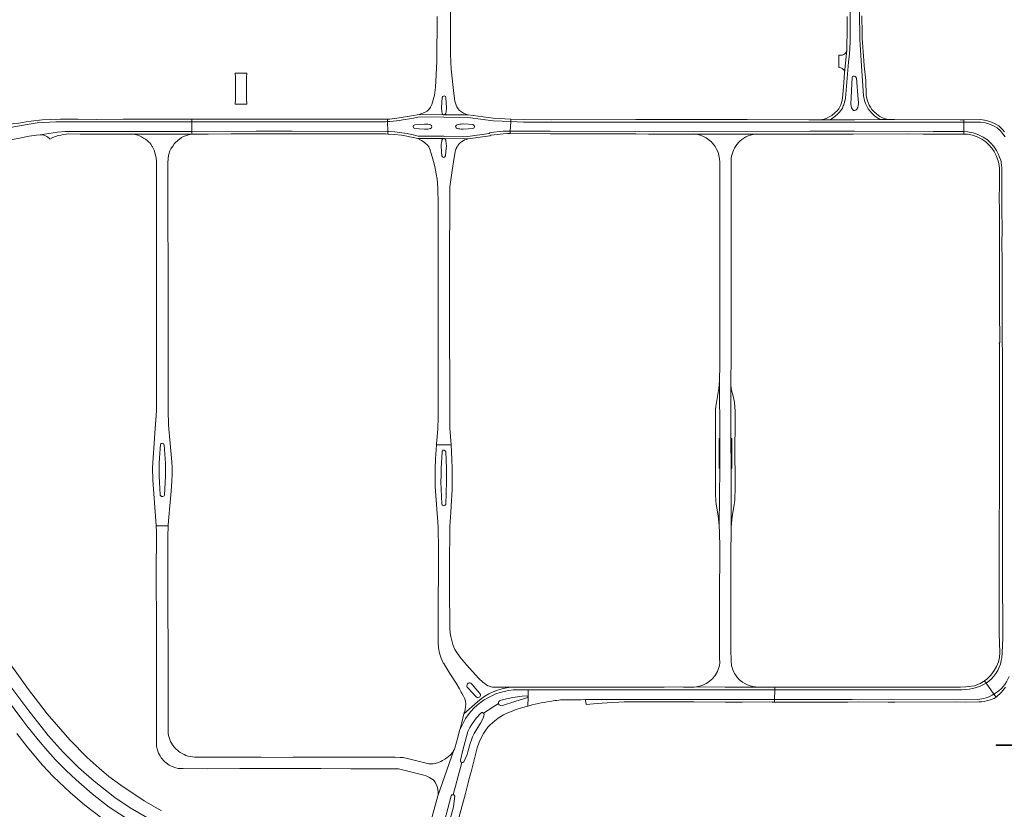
# Model space of a CAD drawing. Extents: x 148869 to 161638, y 453607 to 469810.
# Tile 587 of 656: x 156834 to 157381, y 465010 to 465449. Entities that reach past the tile are written whole.
import ezdxf

# ---------------------------------------------------------------- set-up
doc = ezdxf.new("R2010")
doc.units = 0
for name, color, linetype, lineweight in [('B-RO-VH-VERHARDING_ASFALT-GV', 251, 'CONTINUOUS', 18), ('B-RO-VH-VERHARDING_GESLOTEN-GV', 251, 'CONTINUOUS', 18), ('B-RO-VH-VERHARDING_STRAATBAKSTEEN-GV', 251, 'CONTINUOUS', 18)]:
    doc.layers.add(name, color=color, linetype=linetype, lineweight=lineweight)

msp = doc.modelspace()

# ---------------------------------------------------------------- linework, layer by layer
at = {"layer": 'B-RO-VH-VERHARDING_ASFALT-GV', "flags": 128}
for points in [[(157312.42, 465393.87), (157311.49, 465394.4), (157309.34, 465395.84), (157307.73, 465397.38), (157306.61, 465398.66), (157305.78, 465399.93), (157305.01, 465401.27), (157304.31, 465402.75), (157303.71, 465404.49), (157303.13, 465407.14), (157301.86, 465426.64), (157301.03, 465438.52), (157300.82, 465454.06), (157300.76, 465467.62), (157300.76, 465474.85), (157300.58, 465494.11), (157300.55, 465512.35), (157300.53, 465521.31), (157300.6, 465547.09)], [(157293.98, 465451.28), (157293.98, 465445.11), (157293.85, 465432.4), (157292.64, 465419.82), (157292.14, 465414.41), (157291.57, 465407.63), (157291.33, 465404.51), (157290.52, 465402.04), (157290.06, 465401), (157289.33, 465399.85), (157288.45, 465398.78), (157287.45, 465397.74), (157285.45, 465396.14), (157284.03, 465395.34), (157282.4, 465394.53), (157281.18, 465394.08), (157280.1, 465393.85), (157278.92, 465393.75), (157284.26, 465393.77), (157284.73, 465394.01), (157286.29, 465394.89), (157288.46, 465396.63), (157289.57, 465397.78), (157290.55, 465398.97), (157291.39, 465400.29), (157291.91, 465401.49), (157292.14, 465402.14), (157292.78, 465404.1), (157293.2, 465405.83), (157294.83, 465425.84), (157295.43, 465430.39), (157295.74, 465436.85), (157295.89, 465472.79)], [(157295.89, 465472.79), (157295.74, 465436.85), (157295.43, 465430.39), (157294.83, 465425.84), (157293.2, 465405.83), (157292.78, 465404.1), (157292.14, 465402.14), (157291.91, 465401.49), (157291.39, 465400.29), (157290.55, 465398.97), (157289.57, 465397.78), (157288.46, 465396.63), (157286.29, 465394.89), (157284.73, 465394.01), (157284.26, 465393.77), (157298.08, 465393.82), (157312.42, 465393.87)], [(157070.14, 465396.58), (157083.41, 465396.45), (157082.1, 465396.8), (157080.7, 465397.52), (157078.64, 465398.92), (157077.8, 465399.92), (157077.15, 465400.93), (157076.73, 465401.95), (157076.05, 465404.16), (157075.45, 465408.44), (157073.93, 465421.97), (157073.61, 465430.12), (157073.54, 465456.51)], [(157066.19, 465451.14), (157065.98, 465426.4), (157065.62, 465418.84), (157065.15, 465411.97), (157064.58, 465407.48), (157063.97, 465404.89), (157063.6, 465403.54), (157063.19, 465402.31), (157062.38, 465400.75), (157061.44, 465399.52), (157060.5, 465398.64), (157059.13, 465397.81), (157057.71, 465397.21), (157056.11, 465396.72), (157069.71, 465396.59)], [(157300.82, 465454.06), (157301.03, 465438.52), (157301.86, 465426.64), (157303.13, 465407.14), (157303.71, 465404.49), (157304.31, 465402.75), (157305.01, 465401.27), (157305.78, 465399.93), (157306.61, 465398.66), (157307.73, 465397.38), (157309.34, 465395.84), (157311.49, 465394.4), (157312.42, 465393.87), (157316.95, 465393.89), (157315.28, 465394.29), (157313.75, 465394.85), (157312.28, 465395.67), (157310.28, 465397.02), (157308.81, 465398.41), (157307.81, 465399.57), (157307.06, 465400.71), (157306.34, 465401.97), (157305.7, 465403.32), (157305.16, 465404.89), (157304.62, 465407.35), (157304.38, 465415.64), (157303.57, 465423.77), (157303.36, 465426.74), (157302.39, 465439.05), (157302.36, 465441.56), (157302.26, 465451.52)], [(157068.56, 465400.55), (157068.98, 465406.1)], [(157070.99, 465406.03), (157071.36, 465400.49)], [(157069.71, 465396.59), (157056.11, 465396.72), (157051.83, 465395.92), (157045.05, 465394.84), (157039.78, 465394.18), (157038.49, 465394.13), (157038.55, 465392.73), (157039.89, 465392.78), (157043.52, 465393.26), (157045.22, 465393.45), (157047.12, 465393.73), (157052.08, 465394.54), (157056.36, 465395.34), (157069.91, 465395.2), (157083.23, 465395.06), (157097.23, 465393.25), (157107.01, 465392.77), (157107.08, 465394.17), (157097.36, 465394.65), (157083.41, 465396.45), (157070.14, 465396.58)], [(156866.32, 465394.11), (156865.67, 465394.08), (156864.91, 465394.12), (156856.84, 465394.1), (156851.16, 465393.94), (156846.6, 465393.66), (156840.53, 465393.03), (156837.61, 465392.59), (156833.64, 465391.91), (156830.89, 465391.62), (156825.98, 465390.48), (156802.58, 465385.97), (156800.84, 465385.63), (156800.48, 465384.73), (156799.71, 465383.32), (156798.88, 465382.14), (156797.58, 465380.52), (156796.27, 465379.35), (156795.02, 465378.57), (156797.2, 465379.6), (156797.98, 465379.96), (156798.77, 465380.32), (156799.55, 465380.67)], [(156812.95, 465385.59), (156822.02, 465388.06), (156831.72, 465390.11), (156843.74, 465392.02), (156854.12, 465392.71), (156929.77, 465392.67), (156929.77, 465394.05), (156913.67, 465394.07), (156891.53, 465394.1), (156876.69, 465393.98), (156866.32, 465394.11)], [(156825.4, 465381.78), (156831.08, 465383.02), (156833.01, 465383.42), (156839.26, 465384.59), (156843.36, 465385.16), (156845.39, 465385.46), (156850.3, 465386.19), (156855.17, 465386.84), (156859.36, 465387.18), (156861.65, 465387.27), (156865.79, 465387.3), (156929.76, 465387.31), (156929.77, 465392.67), (156854.12, 465392.71), (156843.74, 465392.02), (156831.72, 465390.11), (156822.02, 465388.06), (156812.95, 465385.59)], [(157053.75, 465390.95), (157056.21, 465391.13), (157059.16, 465391.35), (157059.31, 465391.36)], [(157080.32, 465391.43), (157080.57, 465391.44), (157083.61, 465391.25), (157086.05, 465391.06)], [(157381.55, 465387.07), (157380.25, 465388.62), (157378.27, 465390.33), (157375.95, 465391.74), (157373.31, 465392.79), (157371.26, 465393.39), (157368.34, 465393.84), (157358.9, 465393.78), (157358.9, 465392.39), (157368.24, 465392.44), (157370.96, 465392.02), (157372.86, 465391.46), (157375.33, 465390.48), (157377.44, 465389.2), (157379.26, 465387.63), (157380.45, 465386.2), (157381.9, 465384.3)], [(157381.9, 465384.3), (157380.45, 465386.2), (157379.26, 465387.63), (157377.44, 465389.2), (157375.33, 465390.48), (157372.86, 465391.46), (157370.96, 465392.02), (157368.24, 465392.44), (157358.9, 465392.39), (157358.93, 465387.23), (157361.17, 465387.09), (157364.03, 465386.51), (157366.77, 465385.6), (157369.69, 465384.14), (157372.06, 465382.53), (157373.87, 465380.78), (157375.52, 465378.9), (157376.99, 465376.74), (157378.17, 465374.48), (157378.81, 465372.9), (157379.37, 465371.28), (157379.56, 465370.37), (157379.56, 465370.09), (157380.04, 465367.01), (157380.07, 465355.43), (157380.02, 465351.97), (157380.03, 465341.94), (157380.14, 465334.58), (157380.04, 465322.97), (157380.17, 465317.64), (157380.17, 465309.11), (157380.33, 465225.46), (157380.36, 465213.7), (157380.31, 465203.76), (157380.3, 465143.6), (157380.49, 465105.53), (157380.28, 465097.31), (157380.02, 465094.54), (157379.74, 465092.9)], [(157069.95, 465383.3), (157083.36, 465383.13), (157095.45, 465384.88), (157095.95, 465385.18), (157097.74, 465385.47), (157102.92, 465385.98), (157105.32, 465386.06), (157106.68, 465386.06), (157106.75, 465387.46), (157105.3, 465387.46), (157102.81, 465387.38), (157100.85, 465387.16), (157097.55, 465386.86), (157095.45, 465386.52), (157094.97, 465386.22), (157083.16, 465384.52), (157069.89, 465384.62), (157055.62, 465384.74), (157053.59, 465385.21), (157049.53, 465386.06), (157046.51, 465386.52), (157042.62, 465387.01), (157039.1, 465387.21), (157038.76, 465387.21), (157038.81, 465385.76), (157039.03, 465385.81), (157042.49, 465385.62), (157046.32, 465385.13), (157049.28, 465384.68), (157055.31, 465383.38), (157069.72, 465383.3)], [(157059.3, 465388.51), (157059.01, 465388.53), (157056.08, 465388.75), (157053.73, 465388.92)], [(157085.94, 465388.94), (157083.55, 465388.74), (157080.51, 465388.45), (157080.24, 465388.48)], [(157242.91, 465385.79), (157209.14, 465385.83), (157210.2, 465385.7), (157211.71, 465385.4), (157213.83, 465384.65), (157215.71, 465383.65), (157217.19, 465382.64), (157218.57, 465381.44), (157218.9, 465381.05), (157220.24, 465379.51), (157220.58, 465378.95), (157221.3, 465377.78), (157222.27, 465375.74), (157222.8, 465373.92), (157223.06, 465371.96), (157223.18, 465370.16), (157223.27, 465323.52), (157223.24, 465274.77), (157223.23, 465257.18), (157223.04, 465248.78), (157223.04, 465248.76), (157223.3, 465216.44), (157223.31, 465199.88), (157222.96, 465167.99), (157222.96, 465167.98), (157223.06, 465164.41), (157223.15, 465161.08), (157223.21, 465158.96), (157223.11, 465123.64), (157223.11, 465114.69), (157223.11, 465109.7), (157223.11, 465104.29), (157223.11, 465100.22), (157223.11, 465099.74), (157223.17, 465094.52), (157223.2, 465091.66), (157223.02, 465090.28), (157222.76, 465089.07), (157221.93, 465086.8), (157220.79, 465084.92), (157220.78, 465084.91), (157220.36, 465084.22), (157219.4, 465083.12), (157219.32, 465083.04), (157218.53, 465082.3), (157216.56, 465080.74), (157215.61, 465080.1), (157213.84, 465079.25), (157212.67, 465078.87), (157210.31, 465078.28)], [(157379.74, 465092.9), (157380.02, 465094.54), (157380.28, 465097.31), (157380.49, 465105.53), (157380.3, 465143.6), (157380.31, 465203.76), (157380.36, 465213.7), (157380.33, 465225.46), (157380.17, 465309.11), (157380.17, 465317.64), (157380.04, 465322.97), (157380.14, 465334.58), (157380.03, 465341.94), (157380.02, 465351.97), (157380.07, 465355.43), (157380.04, 465367.01), (157379.56, 465370.09), (157379.56, 465370.37), (157379.37, 465371.28), (157378.81, 465372.9), (157378.17, 465374.48), (157376.99, 465376.74), (157375.52, 465378.9), (157373.87, 465380.78), (157372.06, 465382.53), (157369.69, 465384.14), (157366.77, 465385.6), (157364.03, 465386.51), (157361.17, 465387.09), (157358.93, 465387.23), (157358.94, 465385.84)], [(157358.94, 465385.84), (157360.98, 465385.71), (157363.67, 465385.15), (157366.24, 465384.3), (157368.98, 465382.93), (157371.17, 465381.44), (157372.86, 465379.8), (157374.41, 465378.04), (157375.78, 465376.03), (157376.9, 465373.89), (157377.5, 465372.41), (157378.01, 465370.91), (157378.19, 465370.09), (157378.34, 465369.36), (157378.64, 465366.92), (157378.65, 465361.97), (157378.67, 465355.43), (157378.62, 465351.97), (157378.63, 465341.93), (157378.73, 465334.57), (157378.65, 465323.32), (157378.66, 465323.21), (157378.66, 465322.96), (157378.67, 465318.74), (157378.77, 465317.63), (157378.77, 465312.87), (157378.77, 465309.1), (157378.78, 465307.7), (157378.65, 465307.7), (157378.65, 465307.65), (157378.64, 465288.34), (157378.81, 465288.34), (157378.85, 465269.77), (157378.55, 465269.78)], [(157069.72, 465383.3), (157055.31, 465383.38), (157056.1, 465383.05), (157057.5, 465382.23), (157058.94, 465381.28), (157060.92, 465379.47), (157061.47, 465378.72), (157062.26, 465376.89), (157062.44, 465376.28), (157062.7, 465375.6), (157063.33, 465373.15), (157064.06, 465370.58), (157064.78, 465367.72), (157065.63, 465363.74), (157066.11, 465360.71), (157066.35, 465358.78), (157066.59, 465355.21), (157066.61, 465347.45), (157066.73, 465335.56), (157066.76, 465331.96), (157066.76, 465320.04), (157066.75, 465311.33), (157066.77, 465279.63), (157066.77, 465264.38), (157066.76, 465240.81), (157066.76, 465233.09), (157066.75, 465227.66), (157066.49, 465222.47), (157066.51, 465221.66), (157065.82, 465213.49), (157065.78, 465212.9), (157073.86, 465212.97), (157073.1, 465222.22), (157073.15, 465229.49), (157073.1, 465240.88), (157072.94, 465280.05), (157072.94, 465287.29), (157072.95, 465294.76), (157072.95, 465317.8), (157073.21, 465347.18), (157073.12, 465347.32), (157073.2, 465349.12), (157073.23, 465356.38), (157074.08, 465362.95), (157075.22, 465370.63), (157076.21, 465375.94), (157076.36, 465376.69), (157076.72, 465377.71), (157077.21, 465378.77), (157077.66, 465379.52), (157078.3, 465380.33), (157079.12, 465381.19), (157080.59, 465382.13), (157081.42, 465382.54), (157082.27, 465382.83), (157083.36, 465383.13), (157069.95, 465383.3)], [(157068.33, 465379.22), (157068.36, 465379.49)], [(157068.74, 465373.8), (157068.54, 465376.18), (157068.33, 465379.22)], [(157071.3, 465379.46), (157071.31, 465379.2), (157071.03, 465376.15), (157070.84, 465373.76)], [(157229.59, 465091.92), (157229.42, 465100.1), (157229.44, 465157), (157229.5, 465160.85), (157229.5, 465161.07), (157229.6, 465167.17), (157229.48, 465199.87), (157229.47, 465216.44), (157229.45, 465246.28), (157229.5, 465262.96), (157229.51, 465274.78), (157229.53, 465316.77), (157229.57, 465318.78), (157229.54, 465328.84), (157229.48, 465349.16), (157229.55, 465358.81), (157229.54, 465369.87)], [(157378.64, 465269.31), (157378.64, 465229.85), (157378.65, 465225.45), (157378.66, 465221.48), (157378.63, 465212.75), (157378.65, 465197.95), (157378.62, 465156.43), (157378.61, 465142.01), (157378.62, 465119.5), (157378.61, 465108.1), (157378.88, 465097.4), (157378.63, 465094.74), (157378.16, 465092.29), (157377.02, 465089.61), (157375.83, 465087.47), (157373.99, 465084.86), (157371.61, 465082.54), (157370.37, 465081.64), (157371.33, 465080.29)], [(157091.58, 465080.88), (157089.31, 465083.04), (157082.42, 465090.55), (157078.7, 465095.03), (157077.04, 465097.4), (157076.02, 465099.19), (157075.45, 465100.43), (157074.92, 465101.82), (157073.65, 465106.34), (157073.36, 465108.2), (157073.13, 465110.97), (157073.12, 465112.24), (157073.13, 465113.43), (157073.22, 465113.81), (157073.07, 465130.76), (157073.01, 465145.71), (157073.21, 465167.22), (157073.12, 465167.47), (157073.82, 465175.24), (157073.94, 465178.78), (157074.47, 465188.14), (157074.46, 465189.51), (157074.46, 465189.56), (157074.46, 465197.77), (157074.45, 465197.9), (157074.41, 465199.78), (157074.29, 465205.06), (157073.87, 465212.88), (157073.86, 465212.97), (157065.78, 465212.9), (157065.24, 465205.07), (157065.09, 465199.81), (157065.03, 465197.73), (157065.07, 465190.01), (157065.26, 465187.13), (157066.11, 465174.66), (157066.42, 465170.12), (157066.42, 465170.1), (157066.63, 465166.95), (157066.78, 465163.95), (157066.79, 465157.73), (157066.79, 465137.78), (157066.74, 465130.68), (157066.67, 465120.28), (157066.64, 465116.66), (157066.66, 465110.39), (157066.7, 465105.95), (157066.72, 465102.75), (157066.86, 465099.96), (157067.44, 465097.12), (157068.3, 465094.32), (157069.44, 465091.73), (157069.76, 465091.23), (157073.26, 465085.74), (157076.75, 465080.41), (157078.62, 465077.2), (157079.55, 465075.39), (157079.88, 465074.89), (157080.77, 465073.23), (157081.37, 465071.94), (157081.74, 465071.02), (157081.93, 465070.17), (157082.04, 465069.02), (157081.98, 465066.9), (157081.47, 465064.75), (157081.23, 465063.95), (157080.93, 465063.38), (157088.57, 465069.94)], [(156912.87, 465009.42), (156903.36, 465014.91), (156890.22, 465023.65), (156883.71, 465028.53), (156878.23, 465033.15), (156871.54, 465039.07), (156862.01, 465048.77), (156849.44, 465063.3), (156846.36, 465067.29), (156839.04, 465076.78), (156822.47, 465099.63)], [(156827, 465081.29), (156839.09, 465064.99), (156840.64, 465063.05), (156849.96, 465051.31), (156858.29, 465041.9), (156866.83, 465033.47), (156875.44, 465025.89), (156886.93, 465016.86), (156895.56, 465011.02), (156908.59, 465003.37)], [(157107.35, 465078.12), (157098.42, 465078.12), (157096.96, 465078.24), (157096.04, 465078.39), (157095.18, 465078.64), (157094.38, 465078.95), (157093.57, 465079.41), (157091.58, 465080.88)], [(157226.31, 465078.18), (157210.31, 465078.28), (157208.93, 465078.22), (157203.01, 465078.14), (157201.92, 465078.26), (157192.34, 465078.1), (157178.57, 465078.09), (157167.58, 465078.09), (157139.13, 465078.12), (157126.36, 465078.12), (157117.9, 465078.12), (157116.67, 465078.12), (157107.35, 465078.12)], [(157108.43, 465076.6), (157116.67, 465076.75), (157226.3, 465076.71), (157253.75, 465076.71), (157253.75, 465078.1), (157253.13, 465078.15), (157246.68, 465078.13), (157244.77, 465078.12), (157226.31, 465078.18)], [(157210.31, 465078.28), (157226.31, 465078.18), (157244.77, 465078.12)], [(157371.33, 465080.29), (157370.37, 465081.64), (157369.79, 465081.22), (157367.96, 465080.18), (157364.81, 465078.91), (157360.06, 465078.32), (157357.08, 465078.22), (157355.14, 465078.2), (157320.16, 465078.19), (157319.72, 465078.18), (157313.72, 465078.17), (157313.28, 465078.17), (157298.17, 465078.08), (157263.81, 465078.07), (157253.75, 465078.1)], [(157253.75, 465078.1), (157253.75, 465076.71), (157299.55, 465076.75), (157347.95, 465076.75), (157355.83, 465076.74)], [(157375.64, 465074.22), (157371.33, 465080.29)], [(157371.33, 465080.29), (157375.64, 465074.22)], [(157375.64, 465074.22), (157376.83, 465072.55), (157379.82, 465075.39), (157381.99, 465078.09)], [(156895.29, 465003.9), (156883.89, 465011.47), (156874.36, 465018.87), (156865.48, 465026.52), (156859.95, 465031.82), (156854.26, 465037.59), (156849.75, 465042.63), (156844.42, 465048.92), (156838.05, 465056.71), (156835.92, 465059.55), (156826.12, 465072.59)], [(157076.75, 465000), (157081.9, 465018.94), (157083.41, 465024.93), (157084, 465027.3), (157085.01, 465031.06), (157088.38, 465044.38), (157089.42, 465047.59), (157090.7, 465050.36), (157091.81, 465052.33), (157092.99, 465054.03), (157094.34, 465055.82), (157095.67, 465057.22), (157098.17, 465059.51), (157100.1, 465060.92), (157103.01, 465062.71), (157104.55, 465063.49), (157106.92, 465064.48), (157109.57, 465065.48), (157113.07, 465066.66), (157116.59, 465067.67), (157116.67, 465072.53), (157116.58, 465072.39), (157109.84, 465070.37), (157101.98, 465067.85), (157101.54, 465067.89), (157101.04, 465068.06), (157100.68, 465068.3), (157100.45, 465068.57), (157100.3, 465069.02), (157091.91, 465063.75), (157092.08, 465063.44), (157092.18, 465062.97), (157092.1, 465062.21), (157091.76, 465061.05), (157090.97, 465059.46), (157090.2, 465058.05), (157086.71, 465052.38), (157085.83, 465050.6), (157084.95, 465048.37), (157084.43, 465046.84), (157083.23, 465042.14), (157082.74, 465040.76), (157081.16, 465037.03), (157080.97, 465036.66), (157080.76, 465036.43), (157080.45, 465036.28), (157080.15, 465036.22), (157079.76, 465036.27), (157075.05, 465018.31), (157075.36, 465018.2), (157075.57, 465018.03), (157075.82, 465017.73), (157075.92, 465017.43), (157075.4, 465013.24), (157075.14, 465011.57), (157072.07, 465000)], [(157075.05, 465018.31), (157079.76, 465036.27), (157079.49, 465036.39), (157079.23, 465036.65), (157079.04, 465036.99), (157079.02, 465037.48), (157080.39, 465043.15), (157083.22, 465053.55), (157084.23, 465055.8), (157085.14, 465057.26), (157086.45, 465059.13), (157087.84, 465060.92), (157090.36, 465063.66), (157090.71, 465063.88), (157091.02, 465064), (157091.31, 465064.01), (157091.61, 465063.96), (157091.91, 465063.75), (157100.3, 465069.02), (157100.17, 465069.41), (157100.24, 465069.78), (157100.47, 465070.16), (157100.81, 465070.46), (157101.12, 465070.64), (157103.02, 465071.23), (157105.66, 465071.92), (157108.12, 465072.4), (157110.73, 465072.82), (157113.33, 465073.13), (157115.82, 465073.26), (157116.27, 465073.19), (157116.49, 465073.1), (157116.62, 465072.86), (157116.67, 465072.53), (157116.67, 465076.75), (157108.43, 465076.6)], [(157138.9, 465071.18), (157146.02, 465071.16), (157148.42, 465071.21), (157163.27, 465071.34), (157180, 465071.37), (157226.29, 465071.37), (157253.74, 465071.34), (157253.75, 465076.71), (157226.3, 465076.71), (157116.67, 465076.75), (157116.67, 465072.53), (157116.59, 465067.67), (157117.23, 465067.85)], [(157355.83, 465076.74), (157347.95, 465076.75), (157299.55, 465076.75), (157253.75, 465076.71), (157253.74, 465071.34), (157296.89, 465071.37), (157318.72, 465071.41), (157366.54, 465071.37)], [(157359.58, 465069.89), (157367.17, 465069.98), (157368.65, 465070.03), (157370.12, 465070.19), (157371.58, 465070.46), (157373.01, 465070.84), (157375.28, 465071.63), (157375.76, 465071.92), (157376.83, 465072.55), (157375.64, 465074.22)], [(157088.57, 465069.94), (157080.93, 465063.38), (157079.8, 465058.49), (157079.46, 465057.05), (157078.84, 465054.99), (157078.61, 465054.01)], [(157366.54, 465071.37), (157318.72, 465071.41), (157296.89, 465071.37), (157253.74, 465071.34), (157253.74, 465069.86), (157257.87, 465069.85), (157294.44, 465069.89), (157300.62, 465069.9), (157316.85, 465069.89), (157320.61, 465069.89), (157355.09, 465069.9), (157359.58, 465069.89)], [(156832.49, 465052.44), (156838.28, 465044.99), (156846.83, 465034.8), (156852.73, 465028.45), (156862.17, 465019.53), (156870.28, 465012.52), (156879.62, 465005.41)], [(157078.61, 465054.01), (157077.87, 465050.9), (157075.99, 465044.14), (157075.76, 465043.59), (157075.44, 465043.07), (157066.51, 465017.61), (157061.78, 465000), (157057.37, 464982.8), (157064.42, 464981.2), (157069.28, 465000), (157073.9, 465017.71), (157074.08, 465017.98), (157074.33, 465018.2), (157074.64, 465018.3), (157075.05, 465018.31)]]:
    msp.add_lwpolyline(points, dxfattribs=at)
for points in [[(157296.18, 465401.51), (157296.1, 465402.52), (157296.9, 465417.41), (157297.1, 465417.75), (157297.47, 465417.97), (157298.05, 465418.05), (157298.53, 465417.9), (157298.92, 465417.52), (157299.3, 465416.86), (157300.18, 465405.01), (157300.34, 465403.46), (157300.34, 465402.58), (157300.24, 465401.62), (157299.93, 465400.6), (157299.44, 465399.7), (157298.86, 465399.07), (157298.07, 465398.86), (157297.63, 465398.99), (157296.86, 465399.77), (157296.51, 465400.48)], [(157038.55, 465392.73), (157038.76, 465387.21), (157039.1, 465387.21), (157042.62, 465387.01), (157046.51, 465386.52), (157049.53, 465386.06), (157053.59, 465385.21), (157055.62, 465384.74), (157069.89, 465384.62), (157083.16, 465384.52), (157094.97, 465386.22), (157095.45, 465386.52), (157097.55, 465386.86), (157100.85, 465387.16), (157102.81, 465387.38), (157105.3, 465387.46), (157106.75, 465387.46), (157107.01, 465392.77), (157097.23, 465393.25), (157083.23, 465395.06), (157069.91, 465395.2), (157056.36, 465395.34), (157052.08, 465394.54), (157047.12, 465393.73), (157045.22, 465393.45), (157043.52, 465393.26), (157039.89, 465392.78)], [(157038.55, 465392.73), (157037.4, 465392.69), (156929.77, 465392.67), (156929.76, 465387.31), (156965.56, 465387.38), (156985.55, 465387.4), (157038.76, 465387.21)], [(157037.36, 465394.09), (157025.55, 465394.09), (157000, 465394.09), (156970.16, 465394.07), (156965.36, 465394.06), (156961.76, 465394.07), (156961.32, 465394.07), (156953.13, 465394.02), (156952.91, 465394.02), (156945.52, 465394.03), (156929.77, 465394.05), (156929.77, 465392.67), (157037.4, 465392.69), (157038.55, 465392.73), (157038.49, 465394.13)], [(157176.56, 465387.19), (157186.22, 465387.14), (157208.42, 465387.19), (157273.38, 465387.49), (157298.09, 465387.45), (157341.79, 465387.24), (157358.93, 465387.23), (157358.9, 465392.39), (157356.89, 465392.38), (157320.3, 465392.44), (157316.93, 465392.49), (157298.08, 465392.44), (157271.31, 465392.37), (157238.54, 465392.45), (157176.56, 465392.44), (157129.68, 465392.41), (157114.11, 465392.43), (157107.01, 465392.77), (157106.75, 465387.46), (157128.96, 465387.43)], [(157278.92, 465393.75), (157272.72, 465393.77), (157238.54, 465393.84), (157176.57, 465393.83), (157129.68, 465393.82), (157114.14, 465393.83), (157107.08, 465394.17), (157107.01, 465392.77), (157114.11, 465392.43), (157129.68, 465392.41), (157176.56, 465392.44), (157238.54, 465392.45), (157271.31, 465392.37), (157298.08, 465392.44), (157316.93, 465392.49), (157320.3, 465392.44), (157356.89, 465392.38), (157358.9, 465392.39), (157358.9, 465393.78), (157356.89, 465393.77), (157320.32, 465393.84), (157316.95, 465393.89), (157312.42, 465393.87), (157298.08, 465393.82), (157284.26, 465393.77)], [(156845.39, 465385.46), (156847.56, 465385.13), (156847.99, 465385.02), (156848.41, 465384.88), (156848.82, 465384.71), (156849.21, 465384.5), (156849.59, 465384.26), (156849.94, 465383.99), (156850.27, 465383.69), (156850.57, 465383.36), (156850.85, 465383.02), (156852.57, 465383.9), (156855.56, 465384.94), (156856.86, 465385.26), (156858.2, 465385.53), (156859.85, 465385.82), (156861.35, 465386.01), (156867.76, 465385.84), (156871.15, 465385.83), (156871.57, 465385.8), (156872.13, 465385.7), (156884, 465385.76), (156884.86, 465385.83), (156896.57, 465385.77), (156897.61, 465385.73), (156913.69, 465385.77), (156929.76, 465385.8), (156929.76, 465387.31), (156865.79, 465387.3), (156861.65, 465387.27), (156859.36, 465387.18), (156855.17, 465386.84), (156850.3, 465386.19)], [(156919.12, 465379.09), (156920.02, 465380.32), (156920.59, 465380.99), (156922.02, 465382.26), (156924.11, 465383.84), (156925.12, 465384.38), (156926.17, 465384.85), (156927.27, 465385.24), (156928.58, 465385.61), (156929.76, 465385.8), (156913.69, 465385.77), (156897.61, 465385.73), (156899.71, 465385.18), (156900.74, 465384.75), (156901.79, 465384.24), (156902.94, 465383.58), (156904, 465382.91), (156905.07, 465382.14), (156905.79, 465381.32), (156906.34, 465380.88), (156906.93, 465380.19), (156907.81, 465378.84), (156907.86, 465378.76), (156908.79, 465376.89), (156909.48, 465374.81), (156909.98, 465372.5), (156910.09, 465370.73), (156910.05, 465321.94), (156910.07, 465250), (156910.1, 465243.22), (156910.13, 465234.22), (156910.1, 465231.88), (156909.26, 465219.47), (156907.84, 465200.08), (156908.07, 465193.26), (156909.72, 465170.61), (156909.88, 465167.9), (156916.67, 465167.9), (156916.69, 465168.46), (156916.97, 465172.69), (156917.48, 465179.09), (156918.2, 465187.1), (156918.57, 465192.8), (156918.8, 465196.79), (156918.84, 465198.5), (156918.79, 465200.43), (156918.66, 465203.4), (156916.88, 465223.97), (156916.61, 465232.28), (156916.61, 465243.16), (156916.66, 465265.3), (156916.54, 465273.44), (156916.54, 465291.86), (156916.58, 465303.11), (156916.55, 465321.66), (156916.49, 465329.78), (156916.44, 465342.21), (156916.46, 465369.4), (156916.64, 465372.66), (156916.97, 465374.66), (156917.6, 465376.42), (156918.16, 465377.55), (156919.05, 465378.99)], [(157005.1, 465385.95), (157010.37, 465385.93), (157035.86, 465385.98), (157037.51, 465385.92), (157038.81, 465385.76), (157038.76, 465387.21), (156985.55, 465387.4), (156965.56, 465387.38), (156929.76, 465387.31), (156929.76, 465385.8), (156938.14, 465385.84), (156938.52, 465385.79), (156938.83, 465385.68), (156951.68, 465385.92), (156965.56, 465385.98), (156985.55, 465386), (156994.43, 465385.97)], [(157176.56, 465385.97), (157183.6, 465385.8), (157186.22, 465385.74), (157208.42, 465385.79), (157209.14, 465385.83), (157242.91, 465385.79), (157261.72, 465385.8), (157272.04, 465385.78), (157272.39, 465385.78), (157274.55, 465385.84), (157276.47, 465385.8), (157286.44, 465385.8), (157297.46, 465385.81), (157327.48, 465385.88), (157336.26, 465385.85), (157338.08, 465385.85), (157341.79, 465385.83), (157350.21, 465385.83), (157358.94, 465385.84), (157358.93, 465387.23), (157341.79, 465387.24), (157298.09, 465387.45), (157273.38, 465387.49), (157208.42, 465387.19), (157186.22, 465387.14), (157176.56, 465387.19), (157128.96, 465387.43), (157106.75, 465387.46), (157106.68, 465386.06), (157128.96, 465386.03), (157174.99, 465386)], [(157223.31, 465199.88), (157222.91, 465199.88), (157222.9, 465216.44), (157223.3, 465216.44), (157223.04, 465248.76), (157222.72, 465244.32), (157221.36, 465236.45), (157221.07, 465234.27), (157220.94, 465232.68), (157220.93, 465195.78), (157220.93, 465186.83), (157220.93, 465185.54), (157220.96, 465181.78), (157221.15, 465179.9), (157222.31, 465173.48), (157222.96, 465167.99)], [(157229.47, 465216.44), (157229.87, 465216.44), (157229.88, 465199.87), (157229.48, 465199.87), (157229.6, 465167.17), (157230.17, 465173.13), (157231.02, 465178.42), (157231.21, 465179.79), (157231.52, 465181.97), (157231.72, 465189.74), (157231.69, 465213.39), (157231.72, 465221.49), (157231.75, 465229.89), (157231.76, 465231.7), (157231.47, 465236.47), (157231.09, 465238.39), (157230.41, 465240.75), (157229.98, 465242.59), (157229.63, 465244.33), (157229.45, 465246.28)], [(156911.57, 465198.75), (156911.56, 465198.75), (156911.56, 465199.4), (156911.55, 465202.56), (156911.73, 465205.63), (156912.34, 465213.15), (156912.5, 465213.46), (156912.73, 465213.7), (156913.36, 465213.82), (156913.66, 465213.74), (156913.94, 465213.57), (156914.18, 465213.31), (156914.32, 465212.91), (156915.05, 465202.56), (156915.09, 465199.44), (156915.1, 465198.77), (156915.06, 465195.55), (156914.51, 465184.95), (156914.33, 465184.66), (156914.05, 465184.42), (156913.72, 465184.28), (156913.25, 465184.24), (156912.92, 465184.29), (156912.68, 465184.43), (156912.25, 465184.88), (156912.17, 465185.15), (156911.61, 465195.6)], [(157071.38, 465199.71), (157071.39, 465196.56), (157071.39, 465195.84), (157071.38, 465192.42), (157070.92, 465179.75), (157070.67, 465179.38), (157070.31, 465179.2), (157069.83, 465179.1), (157069.4, 465179.21), (157069.06, 465179.42), (157068.87, 465179.63), (157068.78, 465180.04), (157068.25, 465192.43), (157068.28, 465195.88), (157068.3, 465196.57), (157068.37, 465199.71), (157068.83, 465209.14), (157069, 465209.49), (157069.27, 465209.79), (157069.55, 465209.94), (157070.09, 465209.98), (157070.65, 465209.68), (157070.83, 465209.47), (157070.92, 465209.21)], [(157047.29, 465039.02), (157045.56, 465039.04), (157042.78, 465039.26), (157035.68, 465039.22), (157029.99, 465039.19), (157029.61, 465039.19), (157024.68, 465039.17), (156996.7, 465039.13), (156986.03, 465039.12), (156985.65, 465039.11), (156968.32, 465039.17), (156961.34, 465039.19), (156953.62, 465039.22), (156941.96, 465039.27), (156934.42, 465039.3), (156931.17, 465039.28), (156930.09, 465039.36), (156927.52, 465039.84), (156926.46, 465040.19), (156925.56, 465040.61), (156923.35, 465041.82), (156922.3, 465042.6), (156920.77, 465044.04), (156920.2, 465044.58), (156919.74, 465045.1), (156919.11, 465045.98), (156917.98, 465048.01), (156917.17, 465050.23), (156916.86, 465051.33), (156916.67, 465052.62), (156916.56, 465056.2), (156916.55, 465062.48), (156916.55, 465066.29), (156916.55, 465073.52), (156916.57, 465086.39), (156916.61, 465091.58), (156916.56, 465102.04), (156916.53, 465108.66), (156916.51, 465112.7), (156916.49, 465115.25), (156916.39, 465131.53), (156916.49, 465163.41), (156916.61, 465166.42), (156916.62, 465166.84), (156916.67, 465167.9), (156909.88, 465167.9), (156910.07, 465164.79), (156910.02, 465139.72), (156910.04, 465112.63), (156910.04, 465104.44), (156910.05, 465097.42), (156910.08, 465053.33), (156910.18, 465045.39), (156910.64, 465043.19), (156911.33, 465041.41), (156912.09, 465039.95), (156912.78, 465038.82), (156914.54, 465036.87), (156915.43, 465036.01), (156917.2, 465034.74), (156918.24, 465034.2), (156920.83, 465033.22), (156922.15, 465032.94), (156923.14, 465032.86), (156924.98, 465032.82), (156938.57, 465032.81), (156956.49, 465032.82), (156961.34, 465032.82), (156998.42, 465032.84), (157000, 465032.84), (157001.59, 465032.84), (157018.19, 465032.8), (157043.18, 465032.79), (157044.71, 465032.65), (157046.07, 465032.36), (157057.3, 465029.56), (157057.97, 465029.39), (157058.77, 465029.11), (157059.97, 465028.77), (157061.91, 465027.88), (157063.64, 465026.83), (157064.3, 465026.15), (157064.97, 465025.27), (157065.97, 465023.24), (157066.31, 465022.36), (157066.61, 465019.92), (157066.63, 465018.51), (157066.51, 465017.61), (157075.44, 465043.07), (157074.62, 465041.75), (157074, 465040.97), (157073.29, 465040.28), (157072.38, 465039.55), (157071.5, 465038.75), (157070.46, 465038.16), (157069.17, 465037.33), (157068.17, 465036.84), (157066.8, 465036.3), (157065.07, 465035.76), (157063.93, 465035.53), (157063.03, 465035.43), (157062.27, 465035.46), (157061.5, 465035.57), (157059.25, 465036.02), (157052.61, 465037.75)], [(157083.37, 465077.68), (157082.9, 465078.18), (157082.69, 465078.71), (157082.8, 465079.69), (157082.98, 465080.04), (157083.38, 465080.34), (157083.87, 465080.48), (157084.36, 465080.5), (157084.88, 465080.31), (157085.53, 465079.71), (157087.65, 465077.3), (157089.9, 465074.71), (157090.18, 465074.04), (157090.19, 465073.52), (157090.07, 465073.12), (157089.84, 465072.74), (157089.45, 465072.51), (157088.96, 465072.35), (157088.42, 465072.35), (157087.99, 465072.55), (157085.39, 465075.36)], [(157163.15, 465069.65), (157167.19, 465069.82), (157170.14, 465069.91), (157186.17, 465069.91), (157208.88, 465069.91), (157226.29, 465069.87), (157231.01, 465069.86), (157235.72, 465069.86), (157252.39, 465069.99), (157252.4, 465069.72), (157252.87, 465069.86), (157253.74, 465069.86), (157253.74, 465071.34), (157226.29, 465071.37), (157180, 465071.37), (157163.27, 465071.34), (157148.42, 465071.21), (157148.6, 465071.04), (157148.62, 465070.89), (157148.96, 465068.46), (157152.98, 465068.94), (157155.18, 465069.13)], [(157376.93, 465046.06), (157376.94, 465045.7), (157407.95, 465045.75), (157407.95, 465046.34)]]:
    msp.add_lwpolyline(points, close=True, dxfattribs=at)
at = {"layer": 'B-RO-VH-VERHARDING_ASFALT-GV'}
for points in [[(157068.98, 465406.1, -0.955141), (157070.99, 465406.03)], [(157068.93, 465397.44, -0.053769), (157068.56, 465400.55)], [(157071.36, 465400.49, -0.04451), (157070.95, 465397.37)], [(157069.71, 465396.59, -0.305997), (157068.93, 465397.44)], [(157069.91, 465396.56, -0.050448), (157069.71, 465396.59)], [(157070.14, 465396.58, -0.059551), (157069.91, 465396.56)], [(157070.95, 465397.37, -0.298669), (157070.14, 465396.58)], [(157053.73, 465388.92, -0.957961), (157053.75, 465390.95)], [(157059.31, 465391.36, -0.06511), (157062.45, 465390.93)], [(157062.45, 465390.93, -0.829423), (157062.41, 465388.96)], [(157077.25, 465388.92, -0.826894), (157077.31, 465391)], [(157077.31, 465391, -0.026583), (157080.32, 465391.43)], [(157086.05, 465391.06, -0.87595), (157085.94, 465388.94)], [(157062.41, 465388.96, -0.064862), (157059.3, 465388.51)], [(157080.24, 465388.48, -0.043576), (157077.25, 465388.92)], [(157233.46, 465380.91, -0.184511), (157242.91, 465385.79)], [(157068.36, 465379.49, -0.031923), (157068.82, 465382.5)], [(157068.82, 465382.5, -0.309295), (157069.72, 465383.3)], [(157069.72, 465383.3, -0.053259), (157069.95, 465383.3)], [(157069.95, 465383.3, -0.326912), (157070.89, 465382.47)], [(157070.89, 465382.47, -0.025852), (157071.3, 465379.46)], [(157229.54, 465369.87, -0.155168), (157232.02, 465378.99)], [(157232.02, 465378.99, -0.038353), (157233.46, 465380.91)], [(157070.84, 465373.76, -0.897953), (157068.74, 465373.8)], [(157378.55, 465269.78, -0.028025), (157378.64, 465269.31)], [(157231.92, 465084.95, -0.128671), (157229.59, 465091.92)], [(157379.74, 465092.9, -0.185931), (157371.33, 465080.29)], [(157371.33, 465080.29, 0.185931), (157379.74, 465092.9)], [(157233.44, 465083.02, -0.042041), (157231.92, 465084.95)], [(157244.77, 465078.12, -0.191259), (157233.44, 465083.02)], [(157375.64, 465074.22, 0.161351), (157384.14, 465084.01)], [(157384.14, 465084.01, -0.161351), (157375.64, 465074.22)], [(157107.35, 465078.12, 0.165769), (157088.57, 465069.94)], [(157088.57, 465069.94, -0.165769), (157107.35, 465078.12)], [(157371.33, 465080.29, -0.143714), (157355.83, 465076.74)], [(157355.83, 465076.74, 0.143714), (157371.33, 465080.29)], [(157078.61, 465054.01, -0.289789), (157108.43, 465076.6)], [(157108.43, 465076.6, 0.289789), (157078.61, 465054.01)], [(157366.54, 465071.37, 0.11728), (157375.64, 465074.22)], [(157375.64, 465074.22, -0.11728), (157366.54, 465071.37)], [(157117.23, 465067.85, -0.030188), (157130.58, 465070.51)], [(157130.58, 465070.51, -0.039892), (157138.9, 465071.18)]]:
    msp.add_lwpolyline(points, format="xyb", dxfattribs=at)
at = {"layer": 'B-RO-VH-VERHARDING_GESLOTEN-GV', "flags": 128}
msp.add_lwpolyline([(156954.03, 465416.01), (156954.08, 465406.22), (156954.08, 465405.25), (156953.81, 465402.54), (156953.95, 465402.54), (156954.45, 465402.54), (156958.95, 465402.5), (156960.24, 465402.5), (156960.37, 465402.5), (156960.11, 465405.15), (156960.11, 465406.23), (156960.11, 465416.02), (156960.11, 465417.41), (156960.29, 465419.67), (156953.86, 465419.67), (156954.02, 465417.52)], close=True, dxfattribs=at)
at = {"layer": 'B-RO-VH-VERHARDING_STRAATBAKSTEEN-GV', "flags": 128}
for points in [[(157290.52, 465429.67), (157289.46, 465429.66), (157289.48, 465422.83), (157289.67, 465422.83)], [(157292.47, 465420.97), (157292.64, 465419.82), (157293.85, 465432.4)], [(157293.85, 465432.4), (157293.55, 465431.38)]]:
    msp.add_lwpolyline(points, dxfattribs=at)
at = {"layer": 'B-RO-VH-VERHARDING_STRAATBAKSTEEN-GV'}
for points in [[(157291.54, 465429.79, -0.07932), (157290.52, 465429.67)], [(157293.55, 465431.38, -0.202645), (157291.54, 465429.79)], [(157289.67, 465422.83, -0.306409), (157292.47, 465420.97)]]:
    msp.add_lwpolyline(points, format="xyb", dxfattribs=at)

doc.saveas('drawing.dxf')
